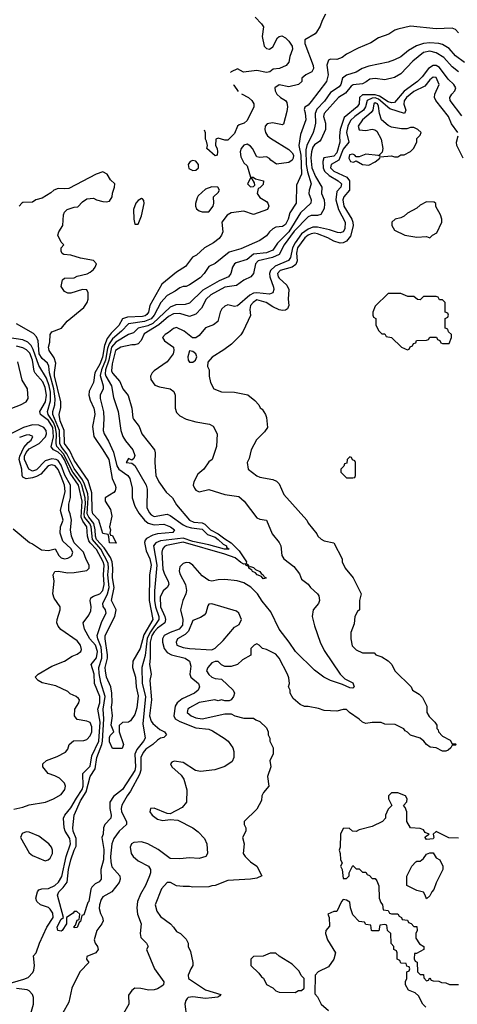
# Model space of a CAD drawing. Header units: inches. Extents: x 2348352 to 2479776, y 460422 to 613655.
# Tile 559 of 590: x 2426330 to 2429062, y 592148 to 598295. Entities that reach past the tile are written whole.
import ezdxf

# ---------------------------------------------------------------- set-up
doc = ezdxf.new("R2010")
doc.units = ezdxf.units.IN
doc.header["$MEASUREMENT"] = 0
doc.layers.add('C4529', color=7, linetype='Continuous')

msp = doc.modelspace()

# ---------------------------------------------------------------- linework, layer by layer
at = {"layer": 'C4529', "color": 4}
for points, elevation in [([(2428238, 598330), (2428218, 598290), (2428206.4, 598253.6), (2428183.5, 598216.5), (2428173.7, 598206.3), (2428110.6, 598169.4), (2428110, 598146), (2428161.3, 598010), (2428163.8, 597990), (2428154, 597970), (2428116, 597950), (2428091.3, 597930), (2428091, 597910), (2428071.3, 597890), (2428010, 597876), (2427950, 597888.7), (2427922, 597870), (2427924.7, 597850), (2427936, 597830), (2427958, 597810), (2427990, 597791), (2427998, 597778), (2428001.3, 597750), (2427998, 597722), (2427976.3, 597643.7), (2427970, 597639), (2427907.9, 597652.1), (2427875.9, 597644.1), (2427862.8, 597630), (2427860.7, 597610), (2427864.9, 597590), (2427878, 597570), (2427895.8, 597555.8), (2428010, 597484), (2428030, 597464), (2428038.4, 597450), (2428037.1, 597430), (2428030, 597417.2), (2428010, 597402.7), (2427934, 597394), (2427898, 597418), (2427890, 597428.7), (2427870, 597439), (2427830, 597435.3), (2427810, 597438), (2427783.7, 597490), (2427770, 597506), (2427750, 597517), (2427730, 597511.5), (2427712.7, 597490), (2427706.9, 597470), (2427710, 597438), (2427730, 597401), (2427750, 597382), (2427771.6, 597311.6), (2427788.4, 597311.6), (2427802, 597302), (2427851.3, 597290), (2427850, 597266), (2427830, 597246), (2427818, 597242), (2427812, 597210), (2427830, 597186), (2427870, 597161), (2427878.8, 597150), (2427886, 597130), (2427876, 597110), (2427790, 597079), (2427730, 597099), (2427650, 597088.7), (2427624.5, 597075.5), (2427591.3, 597030), (2427598.8, 596970), (2427590.8, 596950), (2427574.8, 596930), (2427539, 596901), (2427484, 596870), (2427434, 596826), (2427407.9, 596812.1), (2427366, 596754), (2427310, 596719.5), (2427216.7, 596643.3), (2427142, 596510), (2427133.8, 596470), (2427124.7, 596455.3), (2427113.1, 596446.9), (2427097, 596443), (2427002.7, 596437.3), (2426972.3, 596427.7), (2426950, 596386.3), (2426902, 596338), (2426876.2, 596303.8), (2426858.9, 596261.1), (2426847.6, 596187.6), (2426830, 596144), (2426800.2, 596090), (2426791.6, 596030), (2426764.4, 595975.6), (2426762.3, 595950), (2426770, 595918.8), (2426793.4, 595870), (2426798, 595850), (2426798.7, 595830), (2426784.2, 595755.8), (2426792.4, 595692.4), (2426850, 595610.5), (2426886.3, 595550), (2426906.8, 595430), (2426926.8, 595390), (2426930, 595374), (2426926.4, 595353.6), (2426917.3, 595342.7), (2426864.7, 595310), (2426864.7, 595290), (2426896.8, 595236.8), (2426905.4, 595194.6), (2426891.3, 595130), (2426898, 595110), (2426894, 595090), (2426898, 595078), (2426910, 595074), (2426932, 595028), (2426890, 595029), (2426887.3, 595067.3), (2426882, 595082), (2426850, 595088), (2426824.2, 595170), (2426787.3, 595210), (2426782.4, 595230), (2426781.6, 595341.6), (2426758, 595418), (2426670, 595544.7), (2426642.8, 595602.8), (2426609.8, 595650), (2426608, 595730), (2426583.5, 595790), (2426576.3, 595830), (2426586.4, 595873.6), (2426587.8, 595910), (2426548.2, 596071.8), (2426546.8, 596093.2), (2426556.9, 596150), (2426544.8, 596184.8), (2426515.1, 596230), (2426509.6, 596250), (2426517.6, 596282.4), (2426520.7, 596330), (2426530, 596346.8), (2426590.8, 596369.2), (2426627.3, 596412.7), (2426730, 596499.1), (2426751, 596529), (2426756.9, 596550), (2426758.7, 596590), (2426749.4, 596609.4), (2426722, 596610), (2426650, 596588), (2426630, 596588.7), (2426610, 596599), (2426589.4, 596630), (2426597.2, 596670), (2426610, 596680.7), (2426670, 596683), (2426690, 596694.9), (2426751.4, 596708.6), (2426770, 596718), (2426790, 596736.3), (2426802, 596750), (2426809.3, 596770), (2426790, 596792.7), (2426710, 596806), (2426650, 596825.2), (2426606, 596830), (2426596.4, 596836.4), (2426588.7, 596850), (2426588.9, 596871.1), (2426606, 596890), (2426590, 596906), (2426569, 596950), (2426574, 596970), (2426599.3, 597010), (2426603.1, 597076.9), (2426610, 597094), (2426626, 597110), (2426670, 597124.7), (2426694, 597126), (2426722, 597158), (2426750, 597176), (2426790, 597181), (2426810, 597171), (2426850, 597161), (2426870, 597158), (2426890, 597162), (2426908, 597190), (2426908.9, 597211.1), (2426922, 597250), (2426924, 597270), (2426896.1, 597296.1), (2426875.8, 597330), (2426850, 597344.2), (2426807.7, 597330), (2426638, 597242), (2426610, 597238.3), (2426570, 597241.3), (2426543, 597230), (2426525.5, 597214.5), (2426470, 597180.9), (2426432, 597170), (2426410, 597156), (2426350, 597154), (2426343, 597150), (2426328.1, 597130)], 44), ([(2427801, 598310), (2427838.8, 598270), (2427851.3, 598250), (2427844.7, 598190), (2427856, 598130), (2427870, 598116), (2427890, 598111), (2427910, 598126), (2427939, 598181), (2427949.2, 598190.8), (2427966.3, 598193.7), (2427990, 598182), (2428010, 598160.5), (2428030, 598130.7), (2428033.4, 598110), (2428015.5, 598064.5), (2428010, 598029.3), (2427993.4, 598010), (2427951, 597990), (2427913.4, 597986.6), (2427891, 597970), (2427870, 597964.7), (2427810, 597976.9), (2427727.6, 597967.6), (2427690, 597988), (2427651.1, 597968.9), (2427647, 597964.4)], 36), ([(2429070, 598213.2), (2429050, 598233.2), (2429030, 598241.2), (2428930, 598237.2), (2428770, 598254), (2428690, 598235.3), (2428671.1, 598228.9), (2428634.4, 598205.6), (2428570, 598182), (2428522, 598150), (2428443.5, 598116.5), (2428370, 598079), (2428342, 598058), (2428310, 598046.6), (2428270.8, 598049.2), (2428256.9, 598043.1), (2428248, 598012), (2428254.9, 597950), (2428245.5, 597910), (2428150, 597785.2), (2428130, 597762), (2428110.9, 597749.1), (2428105.4, 597734.6), (2428112.7, 597712.7), (2428115.3, 597670), (2428082.3, 597577.7), (2428071.6, 597510), (2428085, 597450), (2428088.9, 597330), (2428057.5, 597262.5), (2428055.5, 597150), (2428016.4, 597090), (2428006.7, 597050), (2427990, 597016), (2427970, 597004.5), (2427930, 596999.5), (2427910, 596989.4), (2427888.7, 596971.3), (2427870, 596946), (2427830, 596917.2), (2427710, 596863.6), (2427637, 596843), (2427550, 596773.2), (2427510, 596753.2), (2427482, 596710), (2427456.3, 596683.7), (2427390, 596639.3), (2427370, 596629.2), (2427351, 596629), (2427330, 596622), (2427300.7, 596599.3), (2427250, 596572.3), (2427210.4, 596530), (2427169.2, 596450), (2427150, 596427), (2427110.1, 596409.9), (2427010, 596395.6), (2426965.5, 596350), (2426910, 596302.8), (2426888, 596272), (2426877.7, 596242.3), (2426866.3, 596170), (2426840.1, 596110), (2426833.6, 596073.6), (2426851.8, 596008.2), (2426852, 595990), (2426832.7, 595950), (2426832.2, 595930), (2426853.8, 595846.2), (2426855.8, 595804.2), (2426850.7, 595730), (2426857.3, 595710), (2426884.2, 595664.2), (2426915.1, 595595.1), (2426935.9, 595510), (2426950, 595488.9), (2427004.9, 595450), (2427018, 595430), (2427032.7, 595370), (2427033, 595310), (2427050, 595258), (2427074.2, 595214.2), (2427110.2, 595170.2), (2427132.9, 595152.9), (2427170, 595142), (2427230, 595144.9), (2427271, 595130), (2427296, 595110), (2427285.4, 595094.6), (2427190, 595086), (2427162.3, 595077.7), (2427122.7, 595057.2), (2427113.4, 595046.6), (2427108.8, 595031.2), (2427119.4, 594979.4), (2427142, 594930), (2427151.1, 594890), (2427139.7, 594830), (2427138.8, 594670), (2427161.3, 594550), (2427106, 594454), (2427082.6, 594370), (2427036.4, 594290), (2427034.9, 594250), (2427052.7, 594190), (2427056.9, 594130), (2427070, 594074), (2427062, 593998), (2427050, 593958), (2427022, 593918), (2427010, 593908.7), (2426972.7, 593907.3), (2426952, 593888), (2426951.6, 593848.4), (2426978, 593770), (2426970, 593746), (2426910, 593746), (2426890, 593786), (2426890, 593814), (2426894.6, 593825.4), (2426918, 593850), (2426902, 593890), (2426909.2, 593950), (2426903.7, 594003.7), (2426907.6, 594032.4), (2426906, 594090), (2426899.3, 594130), (2426872, 594190), (2426865.1, 594230), (2426864.2, 594250), (2426877.7, 594310), (2426877.7, 594330), (2426863.1, 594430), (2426864.4, 594450), (2426924.8, 594570), (2426932.6, 594610), (2426903.9, 594670), (2426920.2, 594750), (2426909.9, 594810), (2426912.4, 594870), (2426908.5, 594910), (2426897.8, 594937.8), (2426857.5, 594997.5), (2426809.2, 595050), (2426802.6, 595070), (2426801.9, 595110), (2426793.2, 595150), (2426761.7, 595190), (2426751.9, 595210), (2426758.7, 595310), (2426755.1, 595335.1), (2426735.5, 595395.5), (2426721.9, 595421.9), (2426670, 595493.1), (2426624.4, 595584.4), (2426589.9, 595630), (2426581.3, 595650), (2426578.5, 595730), (2426537.8, 595830), (2426536.2, 595850), (2426549.9, 595890.1), (2426551.4, 595928.6), (2426542.6, 595990), (2426516.3, 596090), (2426513, 596133), (2426504.2, 596150), (2426470, 596179.7), (2426452, 596210), (2426445.1, 596290), (2426435.2, 596315.2), (2426416.9, 596336.9), (2426310, 596396)], 48), ([(2429107, 598027), (2429050, 598069.5), (2429010, 598115.1), (2428970, 598140.7), (2428946.6, 598146.6), (2428890, 598149.7), (2428850, 598145.4), (2428807.5, 598132.5), (2428756.7, 598103.3), (2428710, 598063.7), (2428670, 598043.7), (2428630, 598029.3), (2428510, 598005.1), (2428468.8, 597991.2), (2428430, 597967), (2428370, 597949.5), (2428345.5, 597930), (2428334, 597890), (2428323.8, 597876.2), (2428270, 597840.5), (2428233.6, 597786.4), (2428184.5, 597735.5), (2428173.6, 597710), (2428176.5, 597650), (2428167.7, 597612.3), (2428161.3, 597590), (2428122, 597510), (2428117, 597483), (2428117.8, 597390), (2428125.9, 597345.9), (2428148.7, 597270), (2428136.4, 597230), (2428134.9, 597210), (2428148.5, 597170), (2428148.2, 597150), (2428083.7, 597090), (2428010, 596969.8), (2427940.2, 596899.8), (2427910, 596856.2), (2427870, 596839.1), (2427790, 596832.2), (2427750, 596797), (2427682.3, 596777.7), (2427670.8, 596770), (2427659.1, 596750), (2427648, 596710), (2427634, 596690), (2427574.4, 596665.6), (2427473.9, 596606.1), (2427390, 596524.5), (2427363.4, 596516.6), (2427305.4, 596514.6), (2427270, 596501.3), (2427161.2, 596398.8), (2427130, 596384.2), (2427070.4, 596370), (2427039.9, 596340.1), (2427010, 596329.7), (2426930, 596281.8), (2426902.8, 596250), (2426886.6, 596170), (2426865.1, 596110), (2426864.8, 596084.8), (2426868.9, 596068.9), (2426903.2, 596010), (2426916.1, 595936.1), (2426945.5, 595850), (2426961.6, 595730), (2426973.8, 595693.8), (2426990, 595666.8), (2427037.3, 595610), (2427050, 595574), (2427043.6, 595556.4), (2427030, 595546), (2427010, 595555.3), (2426994, 595530), (2427030, 595526), (2427050, 595512), (2427120.4, 595390), (2427125.1, 595365.1), (2427124.9, 595250), (2427138, 595218), (2427150, 595203.1), (2427170, 595194), (2427250, 595207.2), (2427270, 595200.3), (2427350, 595140.9), (2427371, 595131), (2427402, 595122), (2427470, 595113.6), (2427502.1, 595082.1), (2427550, 595063.5), (2427570, 595050.2), (2427600.8, 595020.8), (2427621.6, 595010), (2427622, 595002), (2427637.3, 594990), (2427609, 594990), (2427510, 595016.8), (2427410, 595037), (2427350, 595057.3), (2427210, 595042.2), (2427180.4, 595030), (2427166, 595010), (2427186.7, 594890), (2427171.9, 594730), (2427171.7, 594670), (2427177.1, 594630), (2427199.3, 594570), (2427199.3, 594550), (2427146.1, 594473.9), (2427126.9, 594433.1), (2427113.6, 594326.4), (2427091.7, 594250), (2427093.8, 594150), (2427115.2, 594070), (2427099, 593899), (2427113.4, 593810), (2427103.7, 593790), (2427060.9, 593739.1), (2427049.3, 593710.7), (2427053.7, 593630), (2427050, 593607.6), (2426971.7, 593490), (2426915.3, 593444.7), (2426893.7, 593410), (2426892, 593370), (2426901.6, 593330), (2426899.1, 593310), (2426862, 593270), (2426853.4, 593250), (2426850.5, 593210), (2426844, 593190), (2426855.1, 593115.1), (2426852.6, 593050), (2426835.8, 592990), (2426838.8, 592930), (2426827.1, 592912.9), (2426800.5, 592899.5), (2426780.7, 592879.3), (2426774, 592866), (2426762, 592790), (2426756, 592784), (2426730, 592706), (2426718, 592702), (2426710, 592666), (2426702, 592658), (2426690, 592628), (2426670, 592626), (2426668.7, 592630), (2426678, 592642), (2426690, 592674), (2426702, 592678), (2426706, 592710), (2426687.3, 592727.3), (2426670, 592728), (2426663.5, 592716.5), (2426622, 592690), (2426622.8, 592650), (2426596, 592610), (2426590, 592604), (2426569, 592610), (2426564.5, 592630), (2426570, 592644.7), (2426590, 592678.8), (2426604, 592690), (2426566.6, 592830), (2426574.5, 592850), (2426602.5, 592877.5), (2426626, 592910), (2426635.1, 592990), (2426650, 593051), (2426669.7, 593109.7), (2426683.6, 593136.4), (2426683.1, 593183.1), (2426664, 593230), (2426661.3, 593250), (2426671.3, 593330), (2426710, 593417.6), (2426746.2, 593473.8), (2426769.7, 593570), (2426802.3, 593617.7), (2426810.9, 593690), (2426843.7, 593770), (2426847.5, 593790), (2426855.4, 593930), (2426850.7, 593990), (2426863.7, 594070), (2426837.4, 594157.4), (2426827, 594213), (2426824.8, 594250), (2426843.2, 594310), (2426843.9, 594330), (2426838.1, 594378.1), (2426817.6, 594430), (2426814.5, 594450), (2426843, 594537), (2426869.2, 594590), (2426866, 594610), (2426851.5, 594631.5), (2426849.6, 594650), (2426878.2, 594710), (2426889.8, 594750), (2426881.5, 594830), (2426885.4, 594870), (2426883, 594903), (2426836.5, 594990), (2426784, 595050), (2426776.2, 595130), (2426767.9, 595150), (2426735.8, 595190), (2426731.9, 595210), (2426740.8, 595270), (2426739.2, 595310), (2426717.8, 595390), (2426707.8, 595410), (2426661.7, 595470), (2426604.7, 595584.7), (2426562.9, 595630), (2426558.5, 595650), (2426560.8, 595710), (2426554.3, 595750), (2426540.7, 595780.7), (2426508.1, 595830), (2426502.9, 595850), (2426523.5, 595916.5), (2426521.7, 595970), (2426513.5, 596010), (2426496.7, 596056.6), (2426450, 596136.2), (2426415.2, 596235.2), (2426401.1, 596261.1), (2426380.9, 596280.9), (2426350, 596296.3), (2426210, 596316.3)], 52), ([(2429069.6, 597970), (2429030, 598001.3), (2428978.1, 598058.2), (2428930, 598087.2), (2428890, 598098.5), (2428850.2, 598089.8), (2428784.9, 598035.1), (2428710, 597957), (2428670, 597934.5), (2428610, 597919.5), (2428550, 597927.6), (2428515.5, 597924.5), (2428493.5, 597906.5), (2428470, 597895.1), (2428412.7, 597887.3), (2428399.6, 597880.4), (2428364, 597836), (2428320.7, 597810), (2428230.4, 597710), (2428225.7, 597690), (2428238.7, 597650), (2428239.5, 597610), (2428211.5, 597548.5), (2428202.7, 597537.2), (2428170, 597514), (2428160.4, 597499.5), (2428151, 597470), (2428147.2, 597432.8), (2428154.3, 597370), (2428176.7, 597316.7), (2428215.3, 597250), (2428213, 597210), (2428230.2, 597170), (2428233.7, 597146.3), (2428230, 597115.3), (2428210, 597079.3), (2428190, 597072), (2428150, 597073.3), (2428130, 597064.7), (2428044.4, 596975.6), (2427980.7, 596890), (2427950.7, 596829.3), (2427907.7, 596810), (2427818, 596790), (2427802.3, 596770), (2427788.6, 596711.4), (2427774, 596690), (2427730, 596669.6), (2427684.2, 596635.8), (2427610, 596624.4), (2427522.9, 596577.1), (2427494.6, 596550), (2427465.1, 596494.9), (2427430, 596455.6), (2427390, 596442.4), (2427330, 596461.1), (2427290, 596458.7), (2427258.8, 596441.2), (2427199.6, 596390), (2427106.5, 596333.5), (2427087.7, 596292.3), (2427070, 596272), (2427050, 596264.5), (2427030, 596265.1), (2426961, 596250), (2426928.1, 596230), (2426907.1, 596147.1), (2426903.9, 596103.9), (2426910, 596088), (2426955.8, 596035.8), (2426974.9, 595990), (2427008, 595948), (2427030.4, 595870), (2427036, 595810), (2427040.9, 595800.9), (2427075.8, 595755.8), (2427093, 595710), (2427171, 595610), (2427176, 595590), (2427173.4, 595530), (2427180.5, 595450), (2427199.3, 595410), (2427245.4, 595345.4), (2427284.9, 595310), (2427310, 595266.8), (2427390.4, 595170), (2427417.6, 595157.6), (2427470, 595153.4), (2427485.5, 595145.5), (2427521.7, 595110), (2427570, 595086), (2427610, 595053.2), (2427650, 595029.3), (2427700.1, 594980.1), (2427744.9, 594910), (2427743, 594903), (2427758.8, 594890), (2427758.8, 594881.2), (2427741.2, 594890), (2427737, 594897), (2427730, 594895.1), (2427710, 594905.8), (2427675.7, 594935.7), (2427610, 594958.4), (2427350, 595032.7), (2427247.2, 595012.8), (2427233.6, 595006.4), (2427221.1, 594990), (2427217.7, 594970), (2427224.7, 594864.7), (2427233.3, 594833.3), (2427257.6, 594790), (2427260.5, 594770), (2427250.7, 594750), (2427224.9, 594730), (2427206.9, 594690), (2427209.3, 594630), (2427236.9, 594570), (2427240.8, 594550), (2427237, 594530), (2427190, 594497), (2427170, 594474), (2427155.8, 594450), (2427144.4, 594410), (2427145.2, 594310), (2427140.8, 594270), (2427150.4, 594210), (2427143.1, 594170), (2427153.7, 594050), (2427141.5, 593950), (2427150, 593914.8), (2427160.6, 593900.6), (2427204.4, 593864.4), (2427233.4, 593850), (2427246.8, 593830), (2427230, 593813.2), (2427210, 593809.5), (2427190, 593798), (2427160.5, 593770), (2427118.6, 593741.4), (2427100.2, 593719.8), (2427087.2, 593690), (2427086.7, 593610), (2427078, 593582), (2427021.8, 593478.2), (2427000.4, 593450), (2426968.4, 593391.6), (2426963.1, 593370), (2426965.3, 593350), (2426996.3, 593290), (2426998, 593270), (2426950.2, 593229.8), (2426917, 593183), (2426906, 593150), (2426897.2, 593070), (2426898.3, 593038.3), (2426906.4, 593006.4), (2426954.9, 592950), (2426958.4, 592930), (2426951.7, 592908.3), (2426904.9, 592850), (2426850, 592819.6), (2426838, 592802), (2426827.7, 592770), (2426826.1, 592746.1), (2426834.4, 592714.4), (2426848, 592690), (2426850.4, 592669.6), (2426844, 592650), (2426810.8, 592610), (2426796, 592550), (2426801, 592530), (2426816, 592510), (2426821, 592490), (2426804.7, 592470), (2426750, 592446), (2426746.8, 592430), (2426762, 592410), (2426707.9, 592352.1), (2426686.7, 592313.3), (2426656.5, 592250), (2426637.5, 592162.5), (2426597.7, 592090)], 56), ([(2429090, 597695.1), (2429016.2, 597790), (2429014.5, 597810), (2429026.6, 597830), (2429046.6, 597850), (2429052, 597870), (2429040.7, 597890), (2429003.9, 597923.9), (2428950, 597996.8), (2428930, 598008.6), (2428910, 598008.5), (2428882.3, 597990), (2428841.9, 597938.2), (2428813.7, 597910), (2428730, 597849.8), (2428670, 597778.4), (2428650, 597775.1), (2428630, 597782.2), (2428576.9, 597816.9), (2428550, 597825.4), (2428470, 597825.7), (2428451.8, 597810), (2428448.9, 597770), (2428437, 597750), (2428356, 597684), (2428331.2, 597610), (2428326.2, 597570), (2428327.5, 597530), (2428310, 597463), (2428290, 597442.2), (2428228.1, 597431.9), (2428221.5, 597410), (2428225.2, 597370), (2428232.4, 597350), (2428262.1, 597322.1), (2428318.8, 597290), (2428339.3, 597270), (2428334.4, 597250), (2428310, 597222.7), (2428303.2, 597170), (2428320.7, 597110), (2428361.5, 597030), (2428359.6, 596990), (2428350.2, 596969.8), (2428330, 596964), (2428313.4, 596966.6), (2428263.7, 596983.7), (2428190, 596999.4), (2428160.6, 596999.4), (2428130, 596988.1), (2428090, 596958), (2428050, 596902.2), (2428032.4, 596870), (2428020.2, 596810), (2428008.8, 596791.2), (2427924.7, 596755.3), (2427896.5, 596730), (2427889.1, 596710), (2427891.3, 596690), (2427914.9, 596625.1), (2427917.1, 596610), (2427910.3, 596589.7), (2427890, 596580.5), (2427810, 596589), (2427790, 596587), (2427765.7, 596574.3), (2427690, 596508), (2427670, 596505.1), (2427630, 596515.1), (2427610, 596507.3), (2427592.7, 596490), (2427581.3, 596470), (2427567.3, 596410), (2427541, 596390), (2427490, 596371.2), (2427450, 596322.9), (2427430, 596309.6), (2427409.8, 596309.7), (2427356.2, 596350), (2427310, 596372.4), (2427290, 596367.6), (2427258.8, 596341.2), (2427237.3, 596330), (2427222, 596310), (2427234.8, 596290), (2427290.4, 596250.4), (2427292.7, 596230), (2427288, 596210), (2427250, 596159.3), (2427170, 596102.7), (2427157.3, 596090), (2427147.7, 596070), (2427148.1, 596048.1), (2427174, 596014), (2427203.4, 596003.4), (2427270, 595990.7), (2427293, 595973), (2427301, 595950), (2427301, 595870), (2427310, 595842), (2427330, 595822), (2427370, 595802), (2427430, 595784.7), (2427514, 595770), (2427536.9, 595756.9), (2427562, 595710), (2427558, 595630), (2427532, 595550), (2427510, 595535.3), (2427478.8, 595490), (2427441.3, 595458.7), (2427417.3, 595410), (2427414, 595390), (2427420.7, 595370), (2427430, 595358.8), (2427450, 595348), (2427510, 595362.8), (2427610, 595330.8), (2427698, 595318), (2427731.3, 595290), (2427810, 595184.7), (2427830, 595176), (2427870.5, 595170.5), (2427905.2, 595085.2), (2427950.6, 595030.6), (2427961, 595010), (2427966.8, 594950), (2427978, 594930), (2428041.4, 594881.4), (2428075.9, 594835.9), (2428090, 594802), (2428130, 594771.3), (2428144.7, 594750), (2428190, 594711.3), (2428198, 594698), (2428202, 594670), (2428196.3, 594650), (2428161, 594610), (2428156, 594570), (2428170.8, 594510), (2428206, 594410), (2428230, 594358), (2428331, 594210), (2428360.5, 594180.5), (2428410, 594154.9), (2428418, 594130), (2428410, 594120.9), (2428390, 594122.9), (2428344.8, 594144.8), (2428269.6, 594169.6), (2428229.5, 594189.5), (2428170, 594233.2), (2428052.7, 594350), (2428013.2, 594410), (2427949.3, 594490), (2427898, 594598), (2427844.2, 594664.2), (2427815.1, 594710), (2427772.2, 594752.2), (2427730, 594778.4), (2427687.5, 594792.5), (2427610, 594799.3), (2427570, 594798), (2427530, 594789.4), (2427510, 594794.5), (2427470, 594823.7), (2427412, 594890), (2427390, 594904.5), (2427370, 594906.6), (2427350, 594899.3), (2427330, 594879), (2427325.7, 594854.3), (2427330, 594836), (2427365.8, 594770), (2427372.4, 594732.4), (2427367.7, 594710), (2427348.9, 594670), (2427333.7, 594610), (2427347.9, 594550), (2427345.6, 594514.4), (2427326.7, 594490), (2427270, 594469.8), (2427232.2, 594450), (2427221.3, 594430), (2427222.6, 594410), (2427231.7, 594370), (2427250, 594344.2), (2427278.8, 594330), (2427362.8, 594310), (2427390.6, 594290), (2427398.8, 594258.8), (2427392.7, 594210), (2427398, 594190), (2427445.5, 594150), (2427452.7, 594130), (2427444.9, 594110), (2427420.7, 594090), (2427345.1, 594054.9), (2427312.4, 594030), (2427301.7, 594010), (2427292, 593950), (2427301.6, 593930), (2427330, 593914.6), (2427430, 593873.4), (2427510, 593865.5), (2427534.7, 593854.7), (2427606, 593810), (2427631, 593790), (2427661, 593750), (2427666.4, 593726.4), (2427666.8, 593690), (2427655.9, 593664.1), (2427610, 593633.2), (2427547.5, 593612.5), (2427458.5, 593601.5), (2427427.3, 593607.3), (2427350, 593656.9), (2427294, 593666), (2427280.5, 593659.5), (2427271, 593650), (2427280.7, 593630), (2427339.2, 593579.2), (2427354.6, 593554.6), (2427372.7, 593487.3), (2427372, 593410), (2427343.6, 593376.4), (2427270, 593337.2), (2427250, 593339.3), (2427170, 593371.8), (2427146, 593370), (2427142.8, 593350), (2427157.3, 593330), (2427190, 593303.8), (2427223.7, 593296.3), (2427270, 593302.8), (2427316.8, 593296.8), (2427410, 593250.8), (2427444.5, 593224.5), (2427483.5, 593183.5), (2427498, 593150), (2427502, 593090), (2427492, 593070), (2427450, 593059), (2427390, 593062.7), (2427330, 593057.2), (2427270, 593059.3), (2427194.8, 593114.8), (2427129.3, 593150), (2427090, 593161.7), (2427042.4, 593157.6), (2427027.7, 593150), (2427020.5, 593130), (2427026, 593090), (2427039.1, 593070), (2427070, 593043), (2427134.8, 593010), (2427147.7, 592990), (2427147.7, 592970), (2427140.5, 592950), (2427114.9, 592890), (2427083.8, 592836.2), (2427066.4, 592790), (2427061.6, 592750), (2427066, 592710), (2427087.7, 592650), (2427082, 592590), (2427086, 592566), (2427122, 592530), (2427132, 592510), (2427122, 592490), (2427171, 592370), (2427230.6, 592289.4), (2427227.3, 592270), (2427218.3, 592261.7), (2427190, 592244.5), (2427170, 592238.4), (2427136.5, 592236.5), (2427087.3, 592247.3), (2427050, 592248), (2427030, 592235.3), (2427010, 592206), (2427010.8, 592150), (2426952.5, 592047.5)], 64), ([(2429065.2, 597590), (2429025.8, 597645.8), (2429006.6, 597690), (2428926.6, 597790), (2428919.3, 597810), (2428921.2, 597830), (2428949, 597890), (2428930, 597933.2), (2428910, 597937.2), (2428890, 597919.3), (2428859.9, 597880.1), (2428790, 597846), (2428744.2, 597810), (2428730, 597788), (2428728.1, 597768.1), (2428740.4, 597730), (2428732, 597710), (2428639.5, 597739.5), (2428570, 597799.1), (2428550, 597806.5), (2428530, 597805.7), (2428499.6, 597790), (2428489.1, 597750), (2428476.9, 597730), (2428421.3, 597690), (2428395.3, 597664.7), (2428377.6, 597630), (2428370.3, 597590.3), (2428385.5, 597530), (2428350, 597487.6), (2428322.2, 597417.8), (2428273.4, 597390), (2428270.4, 597370), (2428290.5, 597350), (2428371.7, 597311.7), (2428387.9, 597290), (2428388.8, 597231.2), (2428354, 597190), (2428346.5, 597170), (2428354.3, 597130), (2428403.1, 597050), (2428410.4, 597030), (2428412, 597008), (2428395.8, 596944.2), (2428370, 596911.8), (2428350, 596902), (2428330, 596900.9), (2428290, 596911.8), (2428253.5, 596933.5), (2428190, 596959.1), (2428170, 596961.7), (2428150, 596958), (2428130, 596949.7), (2428110, 596933.7), (2428064.7, 596870), (2428058.2, 596838.2), (2428062, 596790), (2428053.1, 596766.9), (2428030, 596749.6), (2427955.5, 596730), (2427940.3, 596710), (2427943.7, 596690), (2427950, 596680.5), (2427998.4, 596638.4), (2428011, 596610), (2428006.8, 596550), (2428011, 596510), (2428002, 596490), (2427990, 596482), (2427970, 596479), (2427950, 596484), (2427910, 596502.7), (2427869, 596530), (2427810, 596546.6), (2427787.7, 596530), (2427771, 596510), (2427766.8, 596486.8), (2427771.1, 596448.9), (2427724.7, 596350), (2427710, 596328), (2427652, 596270), (2427605.4, 596234.6), (2427531.6, 596188.4), (2427503.6, 596156.4), (2427502, 596130), (2427512, 596110), (2427512, 596070), (2427522, 596030), (2427542, 595990), (2427590, 595971.3), (2427670.7, 595970.7), (2427754, 595954), (2427798, 595918), (2427822, 595890), (2427831.6, 595871.6), (2427843.6, 595863.6), (2427864.7, 595830), (2427871.1, 595811.1), (2427878, 595750), (2427858, 595722), (2427807.5, 595672.5), (2427776, 595610), (2427763.5, 595556.5), (2427751, 595530), (2427756, 595490), (2427810, 595446.8), (2427830, 595438.8), (2427910, 595424.7), (2427933.7, 595413.7), (2427950, 595398), (2427978, 595330), (2428122, 595170), (2428131.1, 595151.1), (2428185.4, 595085.4), (2428192, 595070), (2428211.1, 595051.1), (2428230, 595042), (2428292, 595030), (2428342, 594930), (2428342, 594910), (2428362, 594870), (2428412, 594810), (2428462, 594710), (2428452, 594670), (2428452, 594610), (2428439.6, 594600.4), (2428422, 594570), (2428416.9, 594523.1), (2428398, 594470), (2428398, 594430), (2428406.4, 594386.4), (2428430, 594362), (2428470, 594342), (2428542, 594342), (2428554, 594330), (2428590, 594318), (2428630, 594292), (2428652, 594270), (2428672, 594230), (2428774, 594130), (2428782, 594110), (2428823.6, 594083.6), (2428843.6, 594063.6), (2428872, 594010), (2428872, 593970), (2428885.4, 593945.4), (2428922, 593910), (2428934, 593890), (2428934, 593870), (2428942, 593862), (2428944.7, 593850), (2428970, 593822), (2429016.9, 593796.9), (2429030, 593774), (2429050, 593774), (2429054, 593770), (2429050, 593766), (2429030, 593766), (2429022, 593750), (2429005.4, 593734.6), (2428990.9, 593729.1), (2428969.2, 593729.2), (2428930, 593749), (2428892.9, 593752.9), (2428869.3, 593769.3), (2428853.2, 593790), (2428830, 593808.7), (2428769.1, 593829.1), (2428750, 593848), (2428735.3, 593855.3), (2428728.4, 593868.4), (2428674.6, 593894.6), (2428610, 593898), (2428587.3, 593907.3), (2428530, 593908), (2428490, 593902), (2428470, 593908.7), (2428450, 593928.7), (2428388, 593970), (2428370, 593988), (2428350, 593988.7), (2428310, 593978), (2428230, 593982), (2428194.6, 593994.6), (2428130, 594008), (2428108.4, 594008.4), (2428080.4, 594020.4), (2428036.4, 594056.4), (2428018, 594090), (2428018, 594110), (2428008.7, 594130), (2428015.3, 594150), (2428010, 594186), (2428002, 594210), (2427949, 594310), (2427930, 594333.2), (2427870, 594364), (2427846, 594370), (2427826, 594390), (2427810, 594398), (2427794, 594390), (2427774, 594370), (2427772.7, 594327.3), (2427721.4, 594298.6), (2427690, 594268.7), (2427650, 594258), (2427610, 594258), (2427590, 594268), (2427570, 594288), (2427550, 594289), (2427530, 594279), (2427504, 594250), (2427497.3, 594230), (2427510, 594206.8), (2427530, 594190.8), (2427550, 594182.8), (2427590, 594178), (2427662, 594110), (2427672, 594090), (2427664.7, 594070), (2427651.1, 594048.9), (2427636.9, 594043.1), (2427610, 594042), (2427590, 594048), (2427570, 594042), (2427548.7, 594048.7), (2427450, 594031.5), (2427390, 593999.3), (2427378.8, 593990), (2427376, 593970), (2427401, 593950), (2427430, 593937.1), (2427469.5, 593930.5), (2427610, 593962), (2427650, 593962), (2427674, 593950), (2427730, 593934), (2427790, 593934), (2427803.6, 593923.6), (2427830, 593914), (2427870, 593874), (2427882, 593850), (2427882, 593830), (2427892, 593810), (2427892, 593790), (2427912, 593750), (2427912, 593710), (2427892, 593670), (2427898, 593630), (2427878, 593570), (2427884.7, 593510), (2427852, 593470), (2427842, 593450), (2427839.6, 593420.4), (2427810, 593366), (2427732, 593290), (2427732, 593270), (2427742, 593250), (2427742, 593230), (2427722, 593190), (2427732, 593150), (2427724.7, 593090), (2427738, 593070), (2427770, 593038), (2427811.3, 593010), (2427842, 592950), (2427810, 592935.3), (2427770.7, 592929.3), (2427630, 592922), (2427551, 592889), (2427530, 592888.7), (2427510, 592882), (2427410, 592879), (2427390, 592884), (2427350, 592884), (2427310, 592888.7), (2427272, 592908), (2427250, 592908.7), (2427216, 592870), (2427176, 592770), (2427187.3, 592730), (2427210, 592696), (2427271.3, 592650), (2427291.3, 592630), (2427310, 592602), (2427334, 592590), (2427370, 592554), (2427382, 592530), (2427382, 592510), (2427396.9, 592476.9), (2427411.3, 592410), (2427411.3, 592390), (2427398, 592370), (2427382, 592330), (2427384.7, 592310), (2427490, 592239.3), (2427584.7, 592210), (2427579.8, 592200.2), (2427566.4, 592193.6), (2427530, 592187.6), (2427490, 592184.7), (2427410, 592195.6), (2427382, 592190), (2427375.3, 592184.7), (2427367.1, 592172.9), (2427361, 592150), (2427371.3, 592070)], 68), ([(2427664.8, 597888.8), (2427666, 597886), (2427694.8, 597847.6)], 36), ([(2427714.8, 597832.8), (2427758.8, 597810), (2427779.1, 597790), (2427790.7, 597770), (2427790.8, 597750), (2427750, 597666), (2427730.8, 597650), (2427700.4, 597639.6), (2427690.4, 597629.6), (2427670, 597584), (2427630, 597542), (2427610, 597542), (2427570, 597555.3), (2427554, 597550), (2427552, 597510), (2427562, 597490), (2427564.7, 597470), (2427562, 597450), (2427550, 597445.2), (2427498, 597490), (2427502, 597510), (2427497.2, 597537.2), (2427489.4, 597549.4), (2427489.1, 597589.1), (2427484.7, 597604.7), (2427483.6, 597605.6)], 36), ([(2429097.2, 597430), (2429059.3, 597510), (2429056, 597530), (2429066, 597570)], 68), ([(2426250, 592274.9), (2426355.6, 592304.4), (2426383.7, 592316.3), (2426412.9, 592347.1), (2426418.6, 592361.4), (2426423.7, 592390), (2426417.2, 592450), (2426432.7, 592470), (2426453.3, 592530), (2426499.3, 592630), (2426538.5, 592690), (2426536.4, 592716.4), (2426521.5, 592741.4), (2426510, 592752), (2426461.2, 592770), (2426438, 592790), (2426432, 592810), (2426440.7, 592850), (2426450, 592862), (2426468.7, 592870), (2426510, 592871.6), (2426550, 592890.2), (2426572, 592910), (2426592.9, 592947.1), (2426620.2, 593070), (2426648, 593150), (2426642.4, 593182.4), (2426613.3, 593230), (2426607.3, 593250), (2426604.8, 593310), (2426612.8, 593330), (2426650, 593374.9), (2426683.9, 593436.1), (2426721, 593490), (2426726.6, 593510), (2426723.9, 593590), (2426770, 593634.9), (2426781, 593699), (2426823.8, 593790), (2426833.4, 593910), (2426819, 593990), (2426830, 594031), (2426831.5, 594070), (2426796.8, 594150), (2426794.2, 594210), (2426777.4, 594270), (2426809, 594311), (2426815.4, 594350), (2426802.8, 594390), (2426768.7, 594430), (2426734.5, 594490), (2426726, 594530), (2426762.3, 594577.8), (2426774.9, 594605.1), (2426776.9, 594630), (2426769.6, 594670), (2426774.9, 594685.1), (2426790, 594697), (2426830, 594711.6), (2426850, 594730.5), (2426858.6, 594770), (2426854.1, 594830), (2426858, 594890), (2426852.2, 594910), (2426810, 594987.1), (2426769.5, 595029.5), (2426762.5, 595042.5), (2426754.4, 595070), (2426749.8, 595130), (2426724.7, 595164.7), (2426713.7, 595190), (2426721.2, 595290), (2426697.8, 595390), (2426644.8, 595464.8), (2426610, 595546.5), (2426593.7, 595573.7), (2426570, 595595.8), (2426541.3, 595610), (2426527.6, 595627.6), (2426542.3, 595690), (2426536.6, 595750), (2426510, 595792.7), (2426460.9, 595830), (2426455.6, 595850), (2426491.4, 595910), (2426496.8, 595950), (2426490, 595999.5), (2426474.8, 596034.8), (2426427.8, 596087.8), (2426421.1, 596101.1), (2426411.1, 596170), (2426393.9, 596213.9), (2426373.7, 596233.7), (2426350, 596246.2), (2426310, 596257.7)], 56), ([(2426280.9, 595870), (2426335.1, 595890), (2426369.8, 595910.2), (2426382.4, 595930), (2426379.6, 595990), (2426345.6, 596045.6), (2426318.2, 596158.2)], 64), ([(2426293.6, 593366.4), (2426350, 593378.8), (2426390, 593394), (2426491.1, 593411.1), (2426542, 593430), (2426590, 593458.8), (2426612.7, 593490), (2426617.2, 593510), (2426610, 593528), (2426579.3, 593559.3), (2426550, 593575.3), (2426508.7, 593590), (2426475.3, 593630), (2426475.3, 593650), (2426498, 593670), (2426564.7, 593695.3), (2426617.2, 593722.8), (2426630, 593742), (2426639, 593770), (2426667, 593793), (2426730, 593794.9), (2426750, 593801.6), (2426770, 593824.9), (2426779.8, 593850), (2426781.3, 593881.3), (2426770, 593907), (2426750, 593916.3), (2426690, 593927), (2426672, 593950), (2426674.5, 593990), (2426699.3, 594030), (2426704, 594050), (2426697.5, 594057.5), (2426682, 594070), (2426646.3, 594086.3), (2426630, 594102), (2426555.5, 594135.5), (2426470, 594155.3), (2426446, 594170), (2426426, 594190), (2426446, 594210), (2426530, 594258.8), (2426610, 594290.8), (2426658.9, 594321.1), (2426690, 594334.4), (2426711.8, 594350), (2426715.8, 594364.2), (2426709.6, 594390), (2426690, 594417.6), (2426587.3, 594487.3), (2426569.8, 594509.8), (2426562.3, 594530), (2426563.5, 594550), (2426582, 594610), (2426583.6, 594630), (2426544.6, 594684.6), (2426538, 594710), (2426544.5, 594790), (2426539.3, 594830), (2426549.6, 594850.4), (2426570, 594853), (2426630, 594841.6), (2426670, 594844.4), (2426750, 594856), (2426764, 594870), (2426764, 594890), (2426744.8, 594924.8), (2426728.2, 594970), (2426671.2, 595030), (2426653.3, 595070), (2426648.4, 595110), (2426654.2, 595170), (2426646.2, 595210), (2426636.4, 595230), (2426637.7, 595270), (2426647.2, 595312.8), (2426647.1, 595390), (2426611.7, 595451.7), (2426590, 595513.1), (2426570, 595543.1), (2426558, 595550), (2426530, 595553.4), (2426490, 595540.7), (2426435, 595485), (2426410, 595475.6), (2426388.3, 595488.3), (2426370, 595525.6), (2426361, 595550), (2426361.3, 595570), (2426370, 595592.4), (2426390, 595615.4), (2426451.5, 595648.5), (2426491.5, 595690), (2426497.3, 595710), (2426494.8, 595730), (2426480.5, 595750), (2426450, 595763.1), (2426410, 595765.3), (2426353.4, 595750), (2426270, 595708.4)], 64), ([(2426290, 595116), (2426390.6, 595030.6), (2426410, 595022.8), (2426465.8, 594985.8), (2426510, 594980.7), (2426550.9, 594990.9), (2426574, 594950), (2426590, 594936.3), (2426610, 594928.4), (2426630, 594932.7), (2426650, 594944.4), (2426656.2, 594950), (2426662.4, 594970), (2426650, 594994.7), (2426600.5, 595040.5), (2426583.7, 595090), (2426585.1, 595130), (2426600.7, 595170), (2426584.7, 595230), (2426614.8, 595350), (2426609.8, 595390), (2426590, 595443.6), (2426570, 595487.6), (2426552.8, 595510), (2426530, 595516.8), (2426508.5, 595510), (2426461.8, 595458.2), (2426435.9, 595444.1), (2426410, 595435.3), (2426370, 595429.6), (2426350, 595439), (2426345.6, 595450), (2426344.5, 595490), (2426328, 595550), (2426330.6, 595570), (2426355.5, 595624.5), (2426383.7, 595656.3), (2426402.7, 595670), (2426412.5, 595692.5), (2426390, 595702.7), (2426370, 595700.7), (2426330, 595686.3)], 68), ([(2429070, 593186), (2429008.4, 593188.4), (2428930, 593228), (2428912, 593210), (2428916, 593190), (2428910, 593182), (2428870, 593178), (2428862, 593190), (2428864, 593196), (2428886, 593210), (2428861.2, 593221.2), (2428850, 593238), (2428830, 593246), (2428768.9, 593248.9), (2428746, 593290), (2428746, 593350), (2428736.4, 593376.4), (2428726, 593390), (2428747.3, 593412.7), (2428748, 593430), (2428738, 593450), (2428690, 593468.7), (2428650, 593468), (2428632, 593450), (2428632, 593430), (2428654, 593390), (2428630, 593366), (2428614, 593330), (2428614, 593310), (2428594, 593290), (2428530, 593258), (2428450, 593238), (2428430, 593228), (2428408.4, 593228.4), (2428387.3, 593247.3), (2428350, 593246), (2428332, 593210), (2428331, 593130), (2428324.7, 593110), (2428331.1, 593088.9), (2428331.6, 593051.6), (2428342, 593030), (2428332, 593010), (2428342, 592990), (2428350, 592934), (2428370, 592934), (2428386, 592950), (2428386, 592970), (2428410, 593014), (2428430, 592994), (2428450, 592994), (2428470, 592974), (2428490, 592974), (2428498, 592958), (2428512.7, 592952.7), (2428530, 592934), (2428550, 592934), (2428559.6, 592919.6), (2428572.7, 592887.3), (2428574, 592810), (2428583.6, 592783.6), (2428594, 592770), (2428598, 592738), (2428630, 592734), (2428638, 592718), (2428650, 592714), (2428690, 592714), (2428698, 592698), (2428714, 592690), (2428718, 592678), (2428750, 592674), (2428758, 592658), (2428772.7, 592652.7), (2428790, 592634), (2428810, 592634), (2428812, 592610), (2428802, 592590), (2428802, 592562), (2428825.4, 592525.4), (2428852, 592510), (2428852, 592490), (2428806, 592466), (2428794, 592466), (2428792.7, 592432.7), (2428798, 592418), (2428811.6, 592411.6), (2428814, 592350), (2428830, 592334), (2428850, 592334), (2428852.7, 592312.7), (2428870, 592294), (2428882, 592298), (2428890, 592314), (2428898, 592298), (2428910, 592294), (2428947.3, 592292.7), (2428963.6, 592283.6), (2428990, 592282), (2429012.7, 592272.7), (2429070, 592272)], 72), ([(2428866, 592130), (2428846, 592150), (2428820.4, 592200.4), (2428799, 592219), (2428756.4, 592236.4), (2428738, 592270), (2428738, 592290), (2428746, 592310), (2428746, 592350), (2428762, 592358), (2428766, 592370), (2428762, 592382), (2428747.3, 592387.3), (2428742, 592402), (2428710, 592406), (2428702, 592422), (2428686, 592430), (2428686, 592470), (2428682, 592482), (2428666, 592490), (2428666, 592510), (2428648.4, 592528.4), (2428646, 592590), (2428626, 592610), (2428622, 592642), (2428610, 592646), (2428578, 592642), (2428572.7, 592607.3), (2428530, 592606), (2428526, 592610), (2428522, 592642), (2428490, 592646), (2428482, 592662), (2428450, 592666), (2428410, 592706), (2428395.3, 592750), (2428390, 592786), (2428370, 592798), (2428350, 592802), (2428338, 592790), (2428310, 592728), (2428290, 592728), (2428254, 592710), (2428262, 592690), (2428263.6, 592636.4), (2428242, 592610), (2428238, 592590), (2428251.3, 592550), (2428302, 592470), (2428291.3, 592430), (2428256.9, 592383.1), (2428194, 592350), (2428174, 592330), (2428172.7, 592212.7), (2428190, 592194), (2428212, 592150), (2428258, 592110)], 72), ([(2426319.8, 591510), (2426367.8, 591590), (2426370, 591638), (2426377.2, 591650), (2426404, 591670), (2426402.7, 591690), (2426360.6, 591740.6), (2426353.6, 591770), (2426364.8, 591815.2), (2426397.6, 591850), (2426406, 591870), (2426389.8, 592010), (2426399.8, 592050), (2426400.4, 592090), (2426417.4, 592150), (2426416.2, 592190), (2426409.3, 592210), (2426390, 592233.2), (2426378, 592238), (2426310, 592247.3)], 56)]:
    msp.add_lwpolyline(points, dxfattribs=dict(at, elevation=elevation))
for points, elevation in [([(2428550, 597775.1), (2428541.6, 597770), (2428534.8, 597730), (2428524.9, 597715.1), (2428470.5, 597670), (2428442, 597630), (2428450, 597608), (2428490, 597603.8), (2428530.7, 597610.7), (2428547.3, 597607.3), (2428558.5, 597598.5), (2428586, 597550), (2428596, 597490), (2428592, 597468), (2428574, 597450), (2428578, 597442), (2428568, 597448), (2428490, 597454.5), (2428450, 597438), (2428430, 597438), (2428422, 597450), (2428410, 597455.1), (2428389, 597451), (2428384.9, 597430), (2428394, 597410), (2428414, 597406), (2428430, 597414), (2428470, 597391.3), (2428510, 597386.8), (2428550, 597406.8), (2428578, 597430), (2428580.4, 597439.6), (2428650, 597444.7), (2428670, 597438), (2428690, 597438), (2428710, 597451.3), (2428730, 597452), (2428770, 597472), (2428788, 597490), (2428808, 597530), (2428810, 597554), (2428830, 597574), (2428835.3, 597590), (2428815.3, 597610), (2428790, 597622), (2428770, 597622), (2428746.4, 597613.6), (2428713.6, 597613.6), (2428650, 597624), (2428630, 597634), (2428589.4, 597669.4), (2428575.1, 597710), (2428570, 597755.3), (2428562.7, 597770)], 72), ([(2427410, 597415.3), (2427394, 597410), (2427381.1, 597390), (2427385.8, 597365.8), (2427410, 597352.7), (2427430, 597355.5), (2427446.6, 597370), (2427447.3, 597390), (2427430, 597410.9)], 44), ([(2427770, 597306), (2427752, 597270), (2427770, 597252), (2427790, 597254), (2427798, 597262), (2427796.4, 597276.4), (2427782, 597302)], 44), ([(2427528.7, 597251.3), (2427490, 597238), (2427444.7, 597195.3), (2427437.1, 597182.9), (2427427.1, 597147.1), (2427426.8, 597130), (2427433.7, 597113.7), (2427450, 597101), (2427470, 597094.8), (2427510, 597096), (2427537.2, 597130), (2427541.2, 597150), (2427539, 597190), (2427570, 597216), (2427578, 597230), (2427568, 597250)], 44), ([(2427090, 597179), (2427070, 597167), (2427054.9, 597150), (2427040.3, 597110), (2427043.1, 597050), (2427050, 597018), (2427070, 597018), (2427090, 597071), (2427106.8, 597146.8), (2427105.2, 597165.2), (2427097.2, 597177.2)], 44), ([(2428870, 597158), (2428830, 597138), (2428810, 597118), (2428750, 597088), (2428730, 597068), (2428710, 597058), (2428674, 597050), (2428652, 597030), (2428652, 597010), (2428670, 596982), (2428734, 596950), (2428810, 596938), (2428870, 596942), (2428890, 596934), (2428906, 596950), (2428934.6, 596965.4), (2428966, 597030), (2428966, 597050), (2428956.4, 597076.4), (2428928.4, 597128.4), (2428927.3, 597147.3), (2428916.4, 597156.4)], 72), ([(2428710, 596586), (2428630, 596586), (2428550, 596506), (2428534, 596470), (2428534, 596450), (2428538, 596438), (2428554, 596430), (2428554, 596390), (2428570, 596354), (2428590, 596334), (2428610, 596334), (2428618, 596318), (2428651.6, 596311.6), (2428714, 596250), (2428750, 596234), (2428762, 596238), (2428767.3, 596252.7), (2428782, 596258), (2428787.3, 596272.7), (2428802, 596278), (2428807.3, 596292.7), (2428870, 596294), (2428882, 596298), (2428890, 596314), (2428932.7, 596312.7), (2428938, 596298), (2428952.7, 596292.7), (2428958, 596278), (2428970, 596274), (2429010, 596274), (2429026, 596310), (2429026, 596330), (2429007.3, 596347.3), (2429002, 596362), (2428986, 596370), (2428986, 596430), (2429002, 596438), (2429006, 596450), (2429002, 596462), (2428986, 596470), (2428986, 596530), (2428970, 596546), (2428950, 596546), (2428942, 596562), (2428930, 596566), (2428850, 596566), (2428830, 596546), (2428812.7, 596547.3), (2428790, 596566), (2428752.7, 596567.3)], 72), ([(2427390, 596228), (2427378.8, 596190), (2427381, 596170), (2427390, 596158), (2427410, 596158), (2427428, 596170), (2427435.3, 596190), (2427428.7, 596210), (2427410, 596224)], 68), ([(2428390, 595566), (2428374, 595550), (2428372.7, 595527.3), (2428358, 595522), (2428352.7, 595507.3), (2428334, 595490), (2428334, 595470), (2428370, 595434), (2428410, 595434), (2428422, 595438), (2428426, 595450), (2428426, 595530), (2428422, 595542), (2428407.3, 595547.3), (2428402, 595562)], 72), ([(2427850, 594804.7), (2427839.1, 594819.1), (2427812.7, 594830), (2427802, 594842), (2427783, 594850), (2427778.7, 594858.7), (2427760.7, 594870), (2427760.7, 594879.3), (2427770, 594882), (2427790, 594874.9), (2427802, 594862), (2427830, 594850.2), (2427837.2, 594837.2), (2427850, 594830.3), (2427856.7, 594816.7), (2427869.1, 594810.9), (2427870, 594808)], 56), ([(2427530, 594648), (2427510, 594646), (2427503.6, 594636.4), (2427491.3, 594590), (2427482, 594578), (2427458, 594562), (2427410, 594544), (2427383.1, 594476.9), (2427363.1, 594456.9), (2427316, 594430), (2427306.8, 594410), (2427312, 594390), (2427350, 594376.3), (2427390, 594368.7), (2427530, 594362), (2427550, 594372), (2427600.4, 594419.6), (2427670, 594502), (2427700.4, 594519.6), (2427715.3, 594550), (2427698, 594590), (2427683.1, 594603.1)], 68), ([(2426370, 593225.2), (2426345.2, 593214.8), (2426334.8, 593190), (2426390, 593094.8), (2426410, 593077.3), (2426490, 593044), (2426508, 593050), (2426520.2, 593059.8), (2426535.3, 593090), (2426535.3, 593110), (2426529, 593130), (2426513.2, 593150), (2426450, 593197), (2426390, 593222.7)], 64), ([(2428870, 592806), (2428862, 592830), (2428850, 592848), (2428810, 592858), (2428746, 592890), (2428747.3, 592947.3), (2428778, 593010), (2428803.1, 593036.9), (2428810, 593042), (2428830, 593042), (2428850, 593058), (2428870, 593084.7), (2428890, 593094), (2428910, 593094), (2428930, 593062), (2428952, 593050), (2428971.1, 593011.1), (2428972, 592990), (2428930, 592906), (2428915.9, 592864.1), (2428902, 592850), (2428890, 592826)], 72), ([(2427930, 592468), (2427892.7, 592467.3), (2427850, 592448), (2427790, 592446), (2427774, 592430), (2427774, 592390), (2427823.6, 592343.6), (2427839.6, 592319.6), (2427851.1, 592311.1), (2427871.6, 592271.6), (2427910, 592252), (2427930, 592232), (2427950, 592224.7), (2428050, 592222), (2428070, 592234), (2428090, 592234), (2428106, 592250), (2428106, 592310), (2428087.3, 592327.3), (2428074.6, 592354.6), (2428030, 592398), (2427950, 592448)], 72)]:
    msp.add_lwpolyline(points, close=True, dxfattribs=dict(at, elevation=elevation))

doc.saveas('drawing.dxf')
